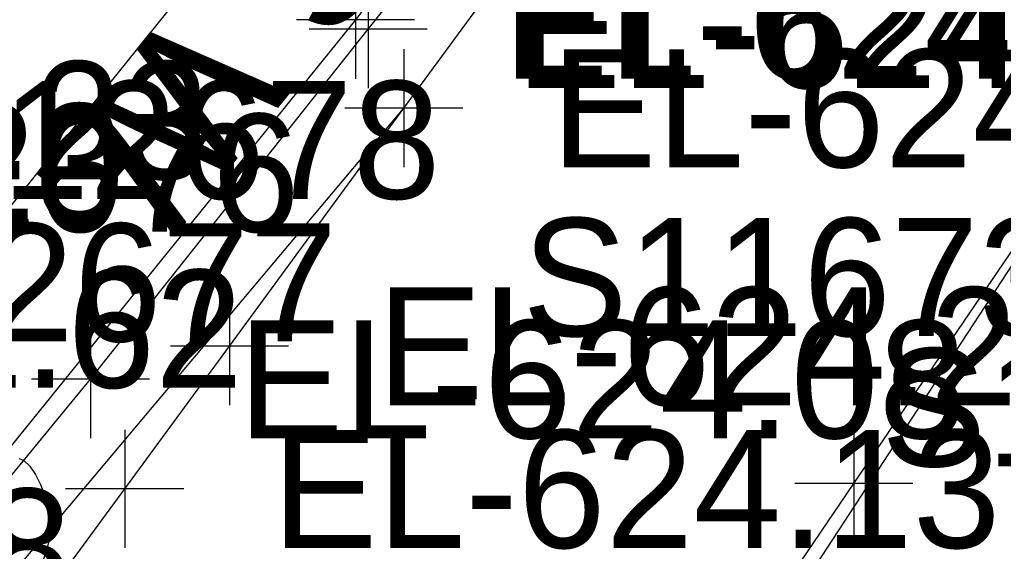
# Model space of a CAD drawing. Extents: x 1729869 to 1735532, y 648588 to 653771.
# Drawn here: x 1730594.39 to 1730627.73, y 653238.53 to 653256.56 of the extents above; entities that cross this region are included whole.
import ezdxf

# ---------------------------------------------------------------- set-up
doc = ezdxf.new("R2010")
doc.units = 0
for name, color, linetype in [('SURVEY - CENTERLINE - Preliminary', 7, 'Continuous'), ('SURVEY - CONTOURS - Intermediate with optional Text', 7, 'Continuous'), ('SURVEY - DRAINAGE - Area Shapes', 7, 'Continuous'), ('SURVEY - DTM - Breaklines', 7, 'Continuous'), ('SURVEY - DTM - Breaklines - Points - Elevations', 7, 'Continuous'), ('SURVEY - DTM - Breaklines - Points - Locators', 7, 'Continuous'), ('SURVEY - ROADSIDE BARRIERS - Points - Elevations', 7, 'Continuous'), ('SURVEY - TRAFFIC CONTROL - Pavement Marking - Points - Locators', 7, 'Continuous'), ('SURVEY - TRAFFIC CONTROL - Pavement Marking - Points - Numbers', 7, 'Continuous'), ('SURVEY - TRAFFIC CONTROL - Pavement Marking with Text', 7, 'Continuous'), ('SURVEY - TRANSPORTATION - Features', 7, 'Continuous'), ('SURVEY - TRANSPORTATION - Features - Points - Elevations', 7, 'Continuous'), ('SURVEY - TRANSPORTATION - Features - Points - Locators', 7, 'Continuous'), ('SURVEY - TRANSPORTATION - Features - Points - Numbers', 7, 'Continuous'), ('SURVEY - TRANSPORTATION - Features Text', 7, 'Continuous'), ('SURVEY - TRANSPORTATION - Roads', 7, 'Continuous'), ('SURVEY - TRANSPORTATION - Roads - Points - Elevations', 7, 'Continuous'), ('SURVEY - TRANSPORTATION - Roads - Points - Locators', 7, 'Continuous'), ('SURVEY - TRANSPORTATION - Roads - Points - Numbers', 7, 'Continuous'), ('SURVEY - UTILITIES - Gas - Points - Elevations', 7, 'Continuous'), ('SURVEY - UTILITIES - Poles and Miscellaneous - Points - Elevations', 7, 'Continuous'), ('SURVEY - VEGETATION - Features with Text', 7, 'Continuous')]:
    doc.layers.add(name, color=color, linetype=linetype)

msp = doc.modelspace()

# ---------------------------------------------------------------- linework, layer by layer
at = {"layer": 'SURVEY - CENTERLINE - Preliminary'}
msp.add_arc((1731958.547, 652320.011), 1603, 143.289961, 160.317279, dxfattribs=at)
at = {"layer": 'SURVEY - CONTOURS - Intermediate with optional Text'}
msp.add_lwpolyline([(1730594.379, 653241.682), (1730594.53, 653241.607), (1730594.733, 653241.417), (1730594.926, 653241.141), (1730595.099, 653240.798), (1730595.244, 653240.41), (1730595.351, 653239.996), (1730595.412, 653239.578), (1730595.42, 653239.434), (1730595.422, 653239.293), (1730595.383, 653238.89), (1730595.29, 653238.512), (1730595.158, 653238.152), (1730594.999, 653237.805), (1730594.66, 653237.125), (1730594.556, 653236.897), (1730594.463, 653236.664), (1730594.384, 653236.423)], dxfattribs=at)
at = {"layer": 'SURVEY - DRAINAGE - Area Shapes'}
msp.add_lwpolyline([(1730578.113, 653171.858), (1730640.066, 653266.655), (1730657.982, 653268.034), (1730748.867, 653211.294), (1730699.312, 653109.177), (1730636.268, 653138.685)], close=True, dxfattribs=at)
at = {"layer": 'SURVEY - DTM - Breaklines'}
msp.add_lwpolyline([(1730614.304, 653267.634), (1730605.776, 653256.555), (1730586.901, 653233.198), (1730567.681, 653210.112), (1730548.817, 653186.719), (1730539.713, 653174.779), (1730530.709, 653162.79), (1730521.813, 653150.721), (1730513.032, 653138.574), (1730504.234, 653126.446), (1730495.437, 653114.294), (1730489.383, 653105.941), (1730483.577, 653098.031), (1730477.676, 653090.541), (1730474.994, 653087.433), (1730473.197, 653085.662), (1730471.697, 653084.479), (1730468.313, 653081.72), (1730466.433, 653080.315), (1730461.521, 653077.002), (1730453.587, 653072.097), (1730449.994, 653070.086), (1730450.282, 653069.615)], dxfattribs=at)
at = {"layer": 'SURVEY - DTM - Breaklines - Points - Locators'}
for p, q in [((1730605.776, 653258.555), (1730605.776, 653254.555)), ((1730607.776, 653256.555), (1730603.776, 653256.555))]:
    msp.add_line(p, q, dxfattribs=at)
at = {"layer": 'SURVEY - TRAFFIC CONTROL - Pavement Marking - Points - Locators'}
for p, q in [((1730622.669, 653242.831), (1730622.669, 653238.831)), ((1730624.669, 653240.831), (1730620.669, 653240.831))]:
    msp.add_line(p, q, dxfattribs=at)
at = {"layer": 'SURVEY - TRAFFIC CONTROL - Pavement Marking with Text'}
msp.add_lwpolyline([(1730595.018, 653199.183), (1730604.893, 653214.228), (1730614.815, 653229.242), (1730622.669, 653240.831), (1730631.661, 653254.065), (1730639.528, 653265.646), (1730639.993, 653266.331)], dxfattribs=at)
at = {"layer": 'SURVEY - TRANSPORTATION - Features'}
for points in [[(1730609.425, 653269.389), (1730601.62, 653259.608), (1730582.781, 653236.223), (1730563.72, 653213.03), (1730544.766, 653189.677), (1730535.587, 653177.778), (1730526.593, 653165.783), (1730517.684, 653153.719), (1730508.845, 653141.614), (1730500.049, 653129.486), (1730491.202, 653117.354), (1730485.191, 653109.171), (1730479.551, 653101.277), (1730473.839, 653094.027), (1730471.074, 653090.995), (1730469.524, 653089.494), (1730468.392, 653087.927), (1730465.094, 653085.079), (1730463.422, 653083.927), (1730458.787, 653080.79), (1730451.037, 653076.228), (1730447.643, 653074.441), (1730449.277, 653071.254), (1730449.994, 653070.086)], [(1730562.451, 653202.839), (1730568.127, 653209.783), (1730587.346, 653232.871), (1730596.797, 653244.364), (1730606.21, 653256.236), (1730609.51, 653260.392), (1730614.708, 653267.402)], [(1730450.282, 653069.615), (1730451.476, 653067.667), (1730455.124, 653069.607), (1730463.191, 653074.688), (1730468.27, 653078.111), (1730470.283, 653079.665), (1730473.666, 653082.425), (1730475.075, 653083.704), (1730476.9, 653085.701), (1730479.629, 653088.767), (1730485.549, 653096.441), (1730491.427, 653104.367), (1730497.583, 653112.743), (1730506.286, 653124.956), (1730515.083, 653137.085), (1730523.905, 653149.201), (1730532.803, 653161.268), (1730541.816, 653173.25), (1730550.929, 653185.176), (1730569.786, 653208.561), (1730589.001, 653231.656), (1730607.409, 653253.552)]]:
    msp.add_lwpolyline(points, dxfattribs=at)
at = {"layer": 'SURVEY - TRANSPORTATION - Features - Points - Locators'}
for p, q in [((1730606.21, 653258.236), (1730606.21, 653254.236)), ((1730608.21, 653256.236), (1730604.21, 653256.236)), ((1730607.409, 653255.552), (1730607.409, 653251.552)), ((1730609.409, 653253.552), (1730605.409, 653253.552)), ((1730596.797, 653246.364), (1730596.797, 653242.364)), ((1730598.797, 653244.364), (1730594.797, 653244.364))]:
    msp.add_line(p, q, dxfattribs=at)
at = {"layer": 'SURVEY - TRANSPORTATION - Roads'}
msp.add_lwpolyline([(1730569.53, 653201.978), (1730575.46, 653210.026), (1730584.936, 653222.915), (1730589.669, 653229.363), (1730597.953, 653240.647), (1730601.502, 653245.482), (1730607.409, 653253.552), (1730614.514, 653263.223), (1730615.713, 653264.824), (1730616.874, 653266.709)], dxfattribs=at)
at = {"layer": 'SURVEY - TRANSPORTATION - Roads - Points - Locators'}
for p, q in [((1730607.409, 653255.552), (1730607.409, 653251.552)), ((1730609.409, 653253.552), (1730605.409, 653253.552)), ((1730601.502, 653247.482), (1730601.502, 653243.482)), ((1730603.502, 653245.482), (1730599.502, 653245.482)), ((1730597.953, 653242.647), (1730597.953, 653238.647)), ((1730599.953, 653240.647), (1730595.953, 653240.647))]:
    msp.add_line(p, q, dxfattribs=at)

# ---------------------------------------------------------------- texts
at = {"layer": 'SURVEY - DTM - Breaklines - Points - Elevations'}
msp.add_text('EL-624.67', height=4, dxfattribs=at).set_placement((1730610.776, 653254.555))
at = {"layer": 'SURVEY - ROADSIDE BARRIERS - Points - Elevations'}
msp.add_text('EL-621.23', height=4, dxfattribs=at).set_placement((1730573.224, 653249.713))
at = {"layer": 'SURVEY - TRAFFIC CONTROL - Pavement Marking - Points - Numbers'}
for s, p in [('S11673', (1730611.429, 653245.831)), ('S12050', (1730623.588, 653241.413))]:
    msp.add_text(s, height=4, dxfattribs=at).set_placement(p)
at = {"layer": 'SURVEY - TRANSPORTATION - Features - Points - Elevations'}
for s, p in [('EL-624.25', (1730611.21, 653254.236)), ('EL-624.35', (1730612.409, 653251.552)), ('EL-624.08', (1730601.797, 653242.364))]:
    msp.add_text(s, height=4, dxfattribs=at).set_placement(p)
at = {"layer": 'SURVEY - TRANSPORTATION - Features - Points - Numbers'}
for s, p in [('S11076', (1730585.447, 653249.364)), ('S13618', (1730577.714, 653236.656))]:
    msp.add_text(s, height=4, dxfattribs=at).set_placement(p)
at = {"layer": 'SURVEY - TRANSPORTATION - Features Text'}
msp.add_text('S.W.', height=5, rotation=231.145, dxfattribs=at).set_placement((1730603.649, 653262.146))
at = {"layer": 'SURVEY - TRANSPORTATION - Roads - Points - Elevations'}
for s, p in [('EL-624.35', (1730612.409, 653251.552)), ('EL-624.24', (1730606.502, 653243.482)), ('EL-624.13', (1730602.953, 653238.647))]:
    msp.add_text(s, height=4, dxfattribs=at).set_placement(p)
at = {"layer": 'SURVEY - TRANSPORTATION - Roads - Points - Numbers'}
for s, p in [('S12678', (1730590.215, 653250.482)), ('S12677', (1730586.713, 653245.647))]:
    msp.add_text(s, height=4, dxfattribs=at).set_placement(p)
at = {"layer": 'SURVEY - UTILITIES - Gas - Points - Elevations'}
msp.add_text('EL-621.62', height=4, dxfattribs=at).set_placement((1730577.276, 653244.075))
at = {"layer": 'SURVEY - UTILITIES - Poles and Miscellaneous - Points - Elevations'}
msp.add_text('EL-621.23', height=4, dxfattribs=at).set_placement((1730576.142, 653251.145))
at = {"layer": 'SURVEY - VEGETATION - Features with Text'}
msp.add_text('GRASS', height=5, rotation=236.603, dxfattribs=at).set_placement((1730592.722, 653274.609))

doc.saveas('drawing.dxf')
